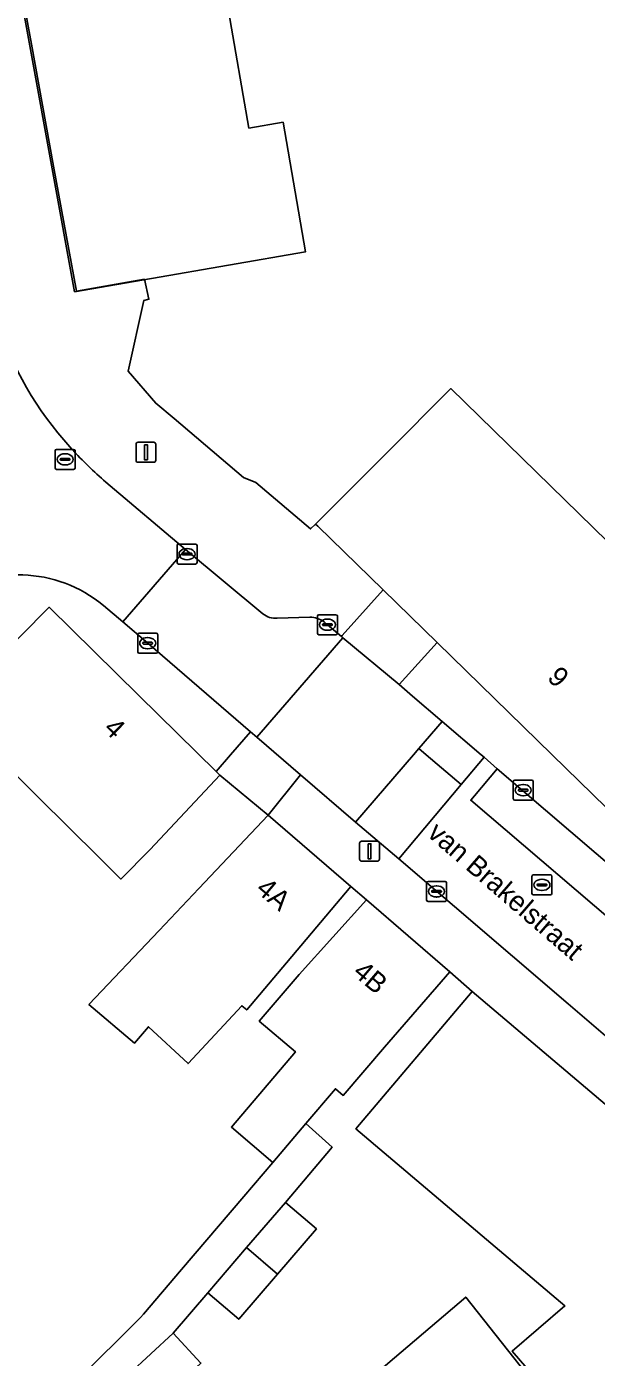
# Model space of a CAD drawing. Extents: x 160377 to 161131, y 383938 to 384853.
# Drawn here: x 160750.3 to 160778.8, y 384719.8 to 384786.4 of the extents above; entities that cross this region are included whole.
import ezdxf

# ---------------------------------------------------------------- set-up
doc = ezdxf.new("R2010")
doc.units = 0
for name, color, linetype in [('IMGEO_Erf', 7, 'Continuous'), ('IMGEO_Kolk', 7, 'Continuous'), ('IMGEO_Lichtmast', 7, 'Continuous'), ('IMGEO_Openbare_ruimte_label', 7, 'Continuous'), ('IMGEO_Pand', 7, 'Continuous'), ('IMGEO_Pand_nummerreeks', 7, 'Continuous'), ('IMGEO_Pand_vergunning_verleend', 7, 'Continuous'), ('IMGEO_Parkeervlak_gesloten', 7, 'Continuous'), ('IMGEO_Parkeervlak_open', 7, 'Continuous'), ('IMGEO_Rijbaan_lokaal_gesloten', 7, 'Continuous'), ('IMGEO_Rijbaan_lokaal_open', 7, 'Continuous'), ('IMGEO_Rioolput', 7, 'Continuous'), ('IMGEO_Voetpad_open', 7, 'Continuous')]:
    doc.layers.add(name, color=color, linetype=linetype)

msp = doc.modelspace()

# ---------------------------------------------------------------- linework, layer by layer
at = {"layer": 'IMGEO_Erf'}
for points in [[(160749.349, 384791.99), (160750.521, 384785.57), (160751.637, 384779.452), (160752.779, 384773.195), (160756.178, 384773.801), (160756.406, 384772.795), (160756.156, 384772.737), (160755.369, 384769.194), (160756.751, 384767.587), (160757.667, 384766.824), (160761.137, 384763.869), (160761.76, 384763.623), (160764.5, 384761.3), (160764.749, 384761.543), (160768.282, 384765.082), (160771.518, 384768.323), (160787.92, 384752.317)], [(160749.596, 384715.479), (160755.991, 384721.833), (160756.139, 384722.007), (160758.031, 384724.228), (160761.151, 384727.888), (160762.609, 384729.598), (160760.534, 384731.367), (160763.742, 384735.131), (160761.931, 384736.673), (160763.92, 384739.007), (160767.305, 384742.733), (160766.517, 384743.405), (160763.291, 384739.586), (160761.301, 384737.229), (160761.053, 384737.439), (160758.365, 384734.545), (160756.381, 384736.388), (160755.689, 384735.569), (160753.402, 384737.501), (160756.924, 384741.209), (160758.909, 384743.299), (160762.372, 384746.981), (160759.95, 384748.985), (160756.473, 384745.259), (160754.997, 384743.772), (160753.908, 384744.853), (160750.859, 384747.879), (160749.519, 384749.219)], [(160777.636, 384716.609), (160774.593, 384720.151), (160777.23, 384722.416), (160766.767, 384731.281), (160772.584, 384738.148), (160771.474, 384739.139), (160768.191, 384735.367), (160766.131, 384732.95), (160765.745, 384733.279), (160764.266, 384731.542), (160765.573, 384730.361), (160763.238, 384727.592), (160764.786, 384726.264), (160762.846, 384724.004), (160760.906, 384721.744), (160759.358, 384723.073), (160757.612, 384721.046), (160759.005, 384719.553)], [(160767.575, 384718.859), (160772.262, 384722.859), (160777.399, 384716.377)]]:
    msp.add_lwpolyline(points, dxfattribs=at)
at = {"layer": 'IMGEO_Kolk'}
for p, q in [((160757.814, 384759.615), (160757.814, 384760.467)), ((160757.889, 384760.541), (160758.741, 384760.541)), ((160758.815, 384760.467), (160758.815, 384759.615)), ((160758.073, 384760.035), (160758.073, 384760.047)), ((160758.511, 384759.998), (160758.113, 384759.998)), ((160758.116, 384760.084), (160758.514, 384760.084)), ((160758.325, 384759.761), (160758.3, 384759.761)), ((160758.302, 384760.321), (160758.327, 384760.321)), ((160758.557, 384760.047), (160758.557, 384760.035)), ((160758.741, 384759.541), (160757.889, 384759.541)), ((160764.843, 384756.081), (160764.843, 384756.933)), ((160764.918, 384757.007), (160765.77, 384757.007)), ((160765.102, 384756.501), (160765.102, 384756.513)), ((160765.54, 384756.464), (160765.142, 384756.464)), ((160765.145, 384756.55), (160765.543, 384756.55)), ((160765.331, 384756.787), (160765.356, 384756.787)), ((160765.586, 384756.513), (160765.586, 384756.501)), ((160765.844, 384756.933), (160765.844, 384756.081)), ((160755.845, 384755.156), (160755.845, 384756.008)), ((160755.92, 384756.082), (160756.772, 384756.082)), ((160756.333, 384755.862), (160756.358, 384755.862)), ((160756.846, 384756.008), (160756.846, 384755.156)), ((160765.77, 384756.007), (160764.918, 384756.007)), ((160765.354, 384756.227), (160765.329, 384756.227)), ((160756.772, 384755.082), (160755.92, 384755.082)), ((160756.104, 384755.576), (160756.104, 384755.588)), ((160756.542, 384755.539), (160756.144, 384755.539)), ((160756.147, 384755.625), (160756.545, 384755.625)), ((160756.356, 384755.302), (160756.331, 384755.302)), ((160756.588, 384755.588), (160756.588, 384755.576)), ((160774.641, 384747.801), (160774.641, 384748.653)), ((160774.716, 384748.727), (160775.568, 384748.727)), ((160775.129, 384748.507), (160775.154, 384748.507)), ((160775.642, 384748.653), (160775.642, 384747.801)), ((160774.9, 384748.221), (160774.9, 384748.233)), ((160775.338, 384748.184), (160774.94, 384748.184)), ((160774.943, 384748.27), (160775.341, 384748.27)), ((160775.152, 384747.947), (160775.127, 384747.947)), ((160775.384, 384748.233), (160775.384, 384748.221)), ((160775.568, 384747.727), (160774.716, 384747.727)), ((160770.302, 384742.733), (160770.302, 384743.585)), ((160770.377, 384743.659), (160771.229, 384743.659)), ((160770.561, 384743.153), (160770.561, 384743.165)), ((160770.999, 384743.116), (160770.601, 384743.116)), ((160770.604, 384743.202), (160771.002, 384743.202)), ((160770.79, 384743.439), (160770.815, 384743.439)), ((160771.045, 384743.165), (160771.045, 384743.153)), ((160771.303, 384743.585), (160771.303, 384742.733)), ((160771.229, 384742.659), (160770.377, 384742.659)), ((160770.813, 384742.879), (160770.788, 384742.879))]:
    msp.add_line(p, q, dxfattribs=at)
for points in [[(160757.814, 384759.615), (160757.814, 384760.467)], [(160757.889, 384760.541), (160758.741, 384760.541)], [(160758.815, 384760.467), (160758.815, 384759.615)], [(160758.741, 384759.541), (160757.889, 384759.541)], [(160764.843, 384756.081), (160764.843, 384756.933)], [(160764.918, 384757.007), (160765.77, 384757.007)], [(160765.844, 384756.933), (160765.844, 384756.081)], [(160755.845, 384755.156), (160755.845, 384756.008)], [(160755.92, 384756.082), (160756.772, 384756.082)], [(160756.846, 384756.008), (160756.846, 384755.156)], [(160765.77, 384756.007), (160764.918, 384756.007)], [(160756.772, 384755.082), (160755.92, 384755.082)], [(160774.641, 384747.801), (160774.641, 384748.653)], [(160774.716, 384748.727), (160775.568, 384748.727)], [(160775.642, 384748.653), (160775.642, 384747.801)], [(160775.568, 384747.727), (160774.716, 384747.727)], [(160770.302, 384742.733), (160770.302, 384743.585)], [(160770.377, 384743.659), (160771.229, 384743.659)], [(160771.303, 384743.585), (160771.303, 384742.733)], [(160771.229, 384742.659), (160770.377, 384742.659)]]:
    msp.add_lwpolyline(points, dxfattribs=at)
for centre, radius, start, end in [((160757.891, 384760.465), 0.0765, 91.55205, 178.44795), ((160757.891, 384760.465), 0.0765, 91.55205, 178.44795), ((160758.739, 384760.465), 0.0765, 1.55205, 88.44795), ((160758.739, 384760.465), 0.0765, 1.55205, 88.44795), ((160758.113, 384760.044), 0.0403, 85.87752, 175.75265), ((160758.11, 384760.034), 0.0366, 178.93798, 274.71019), ((160758.514, 384760.041), 0.043, 264.86636, 352.45326), ((160758.518, 384760.046), 0.0386, 1.73085, 96.63898), ((160757.891, 384759.617), 0.0765, 181.55205, 268.44795), ((160757.891, 384759.617), 0.0765, 181.55205, 268.44795), ((160758.739, 384759.617), 0.0765, 271.55205, 358.44795), ((160758.739, 384759.617), 0.0765, 271.55205, 358.44795), ((160764.92, 384756.931), 0.0765, 91.55205, 178.44795), ((160764.92, 384756.931), 0.0765, 91.55205, 178.44795), ((160765.142, 384756.51), 0.0403, 85.87752, 175.75265), ((160765.139, 384756.5), 0.0366, 178.93798, 274.71019), ((160765.543, 384756.507), 0.043, 264.86636, 352.45326), ((160765.547, 384756.512), 0.0386, 1.73085, 96.63898), ((160765.768, 384756.931), 0.0765, 1.55205, 88.44795), ((160765.768, 384756.931), 0.0765, 1.55205, 88.44795), ((160755.922, 384756.006), 0.0765, 91.55205, 178.44795), ((160755.922, 384756.006), 0.0765, 91.55205, 178.44795), ((160756.77, 384756.006), 0.0765, 1.55205, 88.44795), ((160756.77, 384756.006), 0.0765, 1.55205, 88.44795), ((160764.92, 384756.083), 0.0765, 181.55205, 268.44795), ((160764.92, 384756.083), 0.0765, 181.55205, 268.44795), ((160765.768, 384756.083), 0.0765, 271.55205, 358.44795), ((160765.768, 384756.083), 0.0765, 271.55205, 358.44795), ((160755.922, 384755.158), 0.0765, 181.55205, 268.44795), ((160755.922, 384755.158), 0.0765, 181.55205, 268.44795), ((160756.144, 384755.585), 0.0403, 85.87752, 175.75265), ((160756.141, 384755.575), 0.0366, 178.93798, 274.71019), ((160756.545, 384755.582), 0.043, 264.86636, 352.45326), ((160756.549, 384755.587), 0.0386, 1.73085, 96.63898), ((160756.77, 384755.158), 0.0765, 271.55205, 358.44795), ((160756.77, 384755.158), 0.0765, 271.55205, 358.44795), ((160774.718, 384748.651), 0.0765, 91.55205, 178.44795), ((160774.718, 384748.651), 0.0765, 91.55205, 178.44795), ((160775.566, 384748.651), 0.0765, 1.55205, 88.44795), ((160775.566, 384748.651), 0.0765, 1.55205, 88.44795), ((160774.718, 384747.803), 0.0765, 181.55205, 268.44795), ((160774.718, 384747.803), 0.0765, 181.55205, 268.44795), ((160774.94, 384748.23), 0.0403, 85.87752, 175.75265), ((160774.937, 384748.22), 0.0366, 178.93798, 274.71019), ((160775.341, 384748.227), 0.043, 264.86636, 352.45326), ((160775.345, 384748.232), 0.0386, 1.73085, 96.63898), ((160775.566, 384747.803), 0.0765, 271.55205, 358.44795), ((160775.566, 384747.803), 0.0765, 271.55205, 358.44795), ((160770.379, 384743.583), 0.0765, 91.55205, 178.44795), ((160770.379, 384743.583), 0.0765, 91.55205, 178.44795), ((160770.601, 384743.162), 0.0403, 85.87752, 175.75265), ((160770.598, 384743.152), 0.0366, 178.93798, 274.71019), ((160771.002, 384743.159), 0.043, 264.86636, 352.45326), ((160771.006, 384743.164), 0.0386, 1.73085, 96.63898), ((160771.227, 384743.583), 0.0765, 1.55205, 88.44795), ((160771.227, 384743.583), 0.0765, 1.55205, 88.44795), ((160770.379, 384742.735), 0.0765, 181.55205, 268.44795), ((160770.379, 384742.735), 0.0765, 181.55205, 268.44795), ((160771.227, 384742.735), 0.0765, 271.55205, 358.44795), ((160771.227, 384742.735), 0.0765, 271.55205, 358.44795)]:
    msp.add_arc(centre, radius, start, end, dxfattribs=at)
for centre, major_axis, ratio, start_param, end_param in [((160758.301, 384760.041), (-0.387, 0.002), 0.722429, 4.712389, 7.853982), ((160758.326, 384760.041), (-0.39, 0.002), 0.717154, 1.570796, 4.712389), ((160765.33, 384756.507), (-0.387, 0.002), 0.722429, 4.712389, 7.853982), ((160765.355, 384756.507), (-0.39, 0.002), 0.717154, 1.570796, 4.712389), ((160756.332, 384755.582), (-0.387, 0.002), 0.722429, 4.712389, 7.853982), ((160756.357, 384755.582), (-0.39, 0.002), 0.717154, 1.570796, 4.712389), ((160775.128, 384748.227), (-0.387, 0.002), 0.722429, 4.712389, 7.853982), ((160775.153, 384748.227), (-0.39, 0.002), 0.717154, 1.570796, 4.712389), ((160770.789, 384743.159), (-0.387, 0.002), 0.722429, 4.712389, 7.853982), ((160770.814, 384743.159), (-0.39, 0.002), 0.717154, 1.570796, 4.712389)]:
    msp.add_ellipse(centre, major_axis=major_axis, ratio=ratio, start_param=start_param, end_param=end_param, dxfattribs=at)
at = {"layer": 'IMGEO_Lichtmast'}
for p, q in [((160755.761, 384764.735), (160755.761, 384765.535)), ((160755.761, 384765.535), (160755.761, 384764.735)), ((160755.861, 384765.635), (160756.651, 384765.635)), ((160756.651, 384765.635), (160755.861, 384765.635)), ((160756.751, 384765.535), (160756.751, 384764.735)), ((160756.751, 384764.735), (160756.751, 384765.535)), ((160756.651, 384764.635), (160755.861, 384764.635)), ((160755.861, 384764.635), (160756.651, 384764.635)), ((160766.952, 384744.77), (160766.952, 384745.57)), ((160766.952, 384745.57), (160766.952, 384744.77)), ((160767.052, 384745.67), (160767.842, 384745.67)), ((160767.842, 384745.67), (160767.052, 384745.67)), ((160767.942, 384745.57), (160767.942, 384744.77)), ((160767.942, 384744.77), (160767.942, 384745.57)), ((160767.842, 384744.67), (160767.052, 384744.67)), ((160767.052, 384744.67), (160767.842, 384744.67))]:
    msp.add_line(p, q, dxfattribs=at)
for points in [[(160756.181, 384765.51), (160756.331, 384765.51), (160756.331, 384764.76), (160756.181, 384764.76), (160756.181, 384765.51)], [(160767.372, 384745.545), (160767.522, 384745.545), (160767.522, 384744.795), (160767.372, 384744.795), (160767.372, 384745.545)]]:
    msp.add_lwpolyline(points, dxfattribs=at)
for centre, start, end in [((160755.861, 384765.535), 90, 180), ((160755.861, 384765.535), 90, 180), ((160756.651, 384765.535), 0, 90), ((160756.651, 384765.535), 360, 90), ((160755.861, 384764.735), 180, 270), ((160755.861, 384764.735), 180, 270), ((160756.651, 384764.735), 270, 0), ((160756.651, 384764.735), 270, 0), ((160767.052, 384745.57), 90, 180), ((160767.052, 384745.57), 90, 180), ((160767.842, 384745.57), 0, 90), ((160767.842, 384745.57), 360, 90), ((160767.052, 384744.77), 180, 270), ((160767.052, 384744.77), 180, 270), ((160767.842, 384744.77), 270, 0), ((160767.842, 384744.77), 270, 0)]:
    msp.add_arc(centre, 0.1, start, end, dxfattribs=at)
at = {"layer": 'IMGEO_Pand'}
for points in [[(160768.128, 384758.246), (160770.83, 384755.611), (160776.582, 384750), (160784.71, 384742.064), (160785.408, 384742.778), (160792.459, 384750), (160796.125, 384753.754), (160792.643, 384757.154), (160787.92, 384752.317), (160771.518, 384768.323), (160768.282, 384765.082), (160764.749, 384761.543), (160764.856, 384761.438)], [(160759.95, 384748.985), (160759.765, 384749.167), (160755.905, 384752.962), (160751.412, 384757.38), (160748.551, 384754.502), (160746.415, 384752.353), (160746.486, 384752.283), (160735.779, 384741.456), (160729.878, 384736.884), (160735.496, 384730.919), (160741.098, 384736.14), (160739.021, 384738.216), (160749.519, 384749.219), (160750.859, 384747.879), (160753.908, 384744.853), (160754.997, 384743.772), (160756.473, 384745.259)], [(160766.517, 384743.405), (160762.372, 384746.981), (160758.909, 384743.299), (160756.924, 384741.209), (160753.402, 384737.501), (160755.689, 384735.569), (160756.381, 384736.388), (160758.365, 384734.545), (160761.053, 384737.439), (160761.301, 384737.229), (160763.291, 384739.586)], [(160771.474, 384739.139), (160767.305, 384742.733), (160763.92, 384739.007), (160761.931, 384736.673), (160763.742, 384735.131), (160760.534, 384731.367), (160762.609, 384729.598), (160764.266, 384731.542), (160765.745, 384733.279), (160766.131, 384732.95), (160768.191, 384735.367)], [(160772.584, 384738.148), (160766.767, 384731.281), (160777.23, 384722.416), (160774.593, 384720.151), (160777.636, 384716.609), (160787.751, 384725.299)], [(160764.786, 384726.264), (160763.238, 384727.592), (160761.298, 384725.332), (160762.846, 384724.004)], [(160762.846, 384724.004), (160761.298, 384725.332), (160759.358, 384723.073), (160760.906, 384721.744)], [(160772.262, 384722.859), (160767.575, 384718.859), (160770.698, 384715.193), (160772.93, 384712.573), (160777.399, 384716.377)], [(160757.612, 384721.046), (160755.389, 384718.973), (160756.781, 384717.48), (160759.005, 384719.553)]]:
    msp.add_lwpolyline(points, close=True, dxfattribs=at)
at = {"layer": 'IMGEO_Pand_vergunning_verleend'}
msp.add_lwpolyline([(160746.024, 384809.749), (160794.169, 384818.694), (160798.443, 384793.971), (160765.73, 384788.315), (160763.723, 384799.922), (160758.36, 384798.995), (160761.409, 384781.359), (160763.121, 384781.655), (160764.242, 384775.168), (160752.685, 384773.17)], close=True, dxfattribs=at)
at = {"layer": 'IMGEO_Parkeervlak_gesloten'}
msp.add_lwpolyline([(160773.845, 384749.301), (160772.697, 384747.94), (160772.516, 384747.725), (160785.693, 384736.467), (160789.507, 384733.107), (160790.843, 384734.624), (160788.584, 384736.679)], close=True, dxfattribs=at)
at = {"layer": 'IMGEO_Parkeervlak_open'}
msp.add_lwpolyline([(160772.03, 384748.503), (160773.179, 384749.871), (160773.028, 384750), (160771.078, 384751.669), (160769.915, 384750.314), (160770.282, 384750)], close=True, dxfattribs=at)
at = {"layer": 'IMGEO_Rijbaan_lokaal_gesloten'}
for points in [[(160762.107, 384757.051), (160758.232, 384760.272), (160755.096, 384756.649), (160756.346, 384755.582), (160761.494, 384751.138), (160761.802, 384750.872), (160766.106, 384755.857), (160766.038, 384755.915), (160765.344, 384756.507)], [(160764.463, 384756.881), (160762.83, 384756.833)], [(160765.344, 384756.507), (160765.18, 384756.643)]]:
    msp.add_lwpolyline(points, dxfattribs=at)
for points in [[(160771.078, 384751.669), (160769.604, 384752.935), (160768.938, 384753.508), (160766.106, 384755.857), (160761.802, 384750.872), (160764, 384748.988), (160766.753, 384746.632), (160769.645, 384750), (160769.915, 384750.314)], [(160773.845, 384749.301), (160773.179, 384749.871), (160772.03, 384748.503), (160768.91, 384744.787), (160777.391, 384737.53), (160779.734, 384735.525), (160786.48, 384729.672), (160789.507, 384733.107), (160785.693, 384736.467), (160772.516, 384747.725), (160772.697, 384747.94)]]:
    msp.add_lwpolyline(points, close=True, dxfattribs=at)
for centre, radius, start, end in [((160762.727, 384757.8), 0.972, 230.36654, 276.07509), ((160764.468, 384755.696), 1.185, 53.04996, 90.22404)]:
    msp.add_arc(centre, radius, start, end, dxfattribs=at)
at = {"layer": 'IMGEO_Rijbaan_lokaal_open'}
for points in [[(160752.551, 384765.299), (160751.852, 384766.109)], [(160753.9, 384757.644), (160754.127, 384757.464), (160755.096, 384756.649), (160758.232, 384760.272), (160754.249, 384763.648)], [(160755.389, 384718.973), (160757.612, 384721.046), (160759.358, 384723.073), (160761.298, 384725.332), (160763.238, 384727.592), (160765.573, 384730.361), (160764.266, 384731.542), (160762.609, 384729.598), (160761.151, 384727.888), (160758.031, 384724.228), (160756.139, 384722.007), (160755.991, 384721.833), (160749.596, 384715.479)]]:
    msp.add_lwpolyline(points, dxfattribs=at)
msp.add_lwpolyline([(160766.753, 384746.632), (160768.91, 384744.787), (160772.03, 384748.503), (160770.282, 384750), (160769.915, 384750.314), (160769.645, 384750)], close=True, dxfattribs=at)
for centre, radius, start, end in [((160765.288, 384777.102), 17.36, 195.02028, 219.28947), ((160767.074, 384778.537), 19.652, 222.3494, 229.25867), ((160749.923, 384752.489), 6.511, 52.34867, 129.23649)]:
    msp.add_arc(centre, radius, start, end, dxfattribs=at)
at = {"layer": 'IMGEO_Rioolput'}
for p, q in [((160751.711, 384764.357), (160751.711, 384765.209)), ((160751.786, 384765.283), (160752.638, 384765.283)), ((160752.712, 384765.209), (160752.712, 384764.357)), ((160751.97, 384764.777), (160751.97, 384764.789)), ((160752.408, 384764.74), (160752.01, 384764.74)), ((160752.013, 384764.826), (160752.411, 384764.826)), ((160752.222, 384764.503), (160752.197, 384764.503)), ((160752.199, 384765.063), (160752.224, 384765.063)), ((160752.454, 384764.789), (160752.454, 384764.777)), ((160752.638, 384764.283), (160751.786, 384764.283)), ((160775.577, 384743.06), (160775.577, 384743.912)), ((160775.652, 384743.986), (160776.504, 384743.986)), ((160776.065, 384743.766), (160776.09, 384743.766)), ((160776.578, 384743.912), (160776.578, 384743.06)), ((160775.836, 384743.48), (160775.836, 384743.492)), ((160776.274, 384743.443), (160775.876, 384743.443)), ((160775.879, 384743.529), (160776.277, 384743.529)), ((160776.088, 384743.206), (160776.063, 384743.206)), ((160776.32, 384743.492), (160776.32, 384743.48)), ((160776.504, 384742.986), (160775.652, 384742.986))]:
    msp.add_line(p, q, dxfattribs=at)
for points in [[(160751.711, 384764.357), (160751.711, 384765.209)], [(160751.786, 384765.283), (160752.638, 384765.283)], [(160752.712, 384765.209), (160752.712, 384764.357)], [(160752.638, 384764.283), (160751.786, 384764.283)], [(160775.577, 384743.06), (160775.577, 384743.912)], [(160775.652, 384743.986), (160776.504, 384743.986)], [(160776.578, 384743.912), (160776.578, 384743.06)], [(160776.504, 384742.986), (160775.652, 384742.986)]]:
    msp.add_lwpolyline(points, dxfattribs=at)
for centre, radius, start, end in [((160751.788, 384765.207), 0.0765, 91.55205, 178.44795), ((160751.788, 384765.207), 0.0765, 91.55205, 178.44795), ((160752.636, 384765.207), 0.0765, 1.55205, 88.44795), ((160752.636, 384765.207), 0.0765, 1.55205, 88.44795), ((160752.01, 384764.786), 0.0403, 85.87752, 175.75265), ((160752.007, 384764.776), 0.0366, 178.93798, 274.71019), ((160752.411, 384764.783), 0.043, 264.86636, 352.45326), ((160752.415, 384764.788), 0.0386, 1.73085, 96.63898), ((160751.788, 384764.359), 0.0765, 181.55205, 268.44795), ((160751.788, 384764.359), 0.0765, 181.55205, 268.44795), ((160752.636, 384764.359), 0.0765, 271.55205, 358.44795), ((160752.636, 384764.359), 0.0765, 271.55205, 358.44795), ((160775.654, 384743.91), 0.0765, 91.55205, 178.44795), ((160775.654, 384743.91), 0.0765, 91.55205, 178.44795), ((160776.502, 384743.91), 0.0765, 1.55205, 88.44795), ((160776.502, 384743.91), 0.0765, 1.55205, 88.44795), ((160775.876, 384743.489), 0.0403, 85.87752, 175.75265), ((160775.873, 384743.479), 0.0366, 178.93798, 274.71019), ((160776.277, 384743.486), 0.043, 264.86636, 352.45326), ((160776.281, 384743.491), 0.0386, 1.73085, 96.63898), ((160775.654, 384743.062), 0.0765, 181.55205, 268.44795), ((160775.654, 384743.062), 0.0765, 181.55205, 268.44795), ((160776.502, 384743.062), 0.0765, 271.55205, 358.44795), ((160776.502, 384743.062), 0.0765, 271.55205, 358.44795)]:
    msp.add_arc(centre, radius, start, end, dxfattribs=at)
for centre, major_axis, ratio, start_param, end_param in [((160752.198, 384764.783), (-0.387, 0.002), 0.722429, 4.712389, 7.853982), ((160752.223, 384764.783), (-0.39, 0.002), 0.717154, 1.570796, 4.712389), ((160776.064, 384743.486), (-0.387, 0.002), 0.722429, 4.712389, 7.853982), ((160776.089, 384743.486), (-0.39, 0.002), 0.717154, 1.570796, 4.712389)]:
    msp.add_ellipse(centre, major_axis=major_axis, ratio=ratio, start_param=start_param, end_param=end_param, dxfattribs=at)
at = {"layer": 'IMGEO_Voetpad_open'}
for points in [[(160750.521, 384785.57), (160749.349, 384791.99), (160749.194, 384792.966), (160748.615, 384796.138), (160747.282, 384803.522), (160746.454, 384807.632), (160744.007, 384807.202), (160745.254, 384800.343), (160745.727, 384797.631), (160746.004, 384796.325), (160746.074, 384795.934), (160746.129, 384795.631), (160746.586, 384795.713), (160747.182, 384792.501), (160746.71, 384792.417), (160749.548, 384776.181), (160749.608, 384775.908)], [(160765.18, 384756.643), (160765.344, 384756.507), (160766.038, 384755.915), (160766.081, 384755.962), (160768.128, 384758.246), (160764.856, 384761.438), (160764.749, 384761.543), (160764.5, 384761.3), (160761.76, 384763.623), (160761.137, 384763.869), (160757.667, 384766.824), (160756.751, 384767.587), (160755.369, 384769.194), (160756.156, 384772.737), (160756.406, 384772.795), (160756.178, 384773.801), (160752.779, 384773.195), (160751.637, 384779.452), (160750.521, 384785.57)], [(160751.852, 384766.109), (160752.551, 384765.299)], [(160754.249, 384763.648), (160758.232, 384760.272), (160762.107, 384757.051)], [(160745.804, 384757.532), (160747.229, 384755.909), (160748.551, 384754.502), (160751.412, 384757.38), (160755.905, 384752.962), (160759.765, 384749.167), (160760.496, 384750), (160761.494, 384751.138), (160756.346, 384755.582), (160755.096, 384756.649), (160754.127, 384757.464), (160753.9, 384757.644)], [(160762.83, 384756.833), (160764.463, 384756.881)], [(160776.582, 384750), (160770.83, 384755.611), (160768.938, 384753.508), (160769.604, 384752.935), (160771.078, 384751.669), (160773.028, 384750), (160773.179, 384749.871), (160773.845, 384749.301), (160788.584, 384736.679), (160790.843, 384734.624), (160791.938, 384733.676)], [(160792.711, 384731.188), (160792.777, 384731.112), (160795.472, 384734.16), (160785.408, 384742.778), (160784.71, 384742.064), (160776.582, 384750)]]:
    msp.add_lwpolyline(points, dxfattribs=at)
for points in [[(160768.128, 384758.246), (160766.081, 384755.962), (160766.038, 384755.915), (160766.106, 384755.857), (160768.938, 384753.508), (160770.83, 384755.611)], [(160764, 384748.988), (160761.802, 384750.872), (160761.494, 384751.138), (160760.496, 384750), (160759.765, 384749.167), (160759.95, 384748.985), (160762.372, 384746.981)], [(160786.48, 384729.672), (160779.734, 384735.525), (160777.391, 384737.53), (160768.91, 384744.787), (160766.753, 384746.632), (160764, 384748.988), (160762.372, 384746.981), (160766.517, 384743.405), (160767.305, 384742.733), (160771.474, 384739.139), (160772.584, 384738.148), (160787.751, 384725.299), (160789.165, 384727.388)]]:
    msp.add_lwpolyline(points, close=True, dxfattribs=at)
for centre, radius, start, end in [((160765.288, 384777.102), 17.36, 195.02028, 219.28947), ((160767.074, 384778.537), 19.652, 222.3494, 229.25867), ((160749.923, 384752.489), 6.511, 52.34867, 129.23649), ((160762.727, 384757.8), 0.972, 230.36654, 276.07509), ((160764.468, 384755.696), 1.185, 53.04996, 90.22404)]:
    msp.add_arc(centre, radius, start, end, dxfattribs=at)

# ---------------------------------------------------------------- texts
at = {"layer": 'IMGEO_Openbare_ruimte_label'}
msp.add_text('van Brakelstraat', height=1, rotation=319.21843, dxfattribs=at).set_placement((160770.283, 384745.969))
at = {"layer": 'IMGEO_Pand_nummerreeks'}
for s, rotation, p in [('9', 315.70018, (160776.292, 384753.8)), ('4', 315.48118, (160754.082, 384751.248)), ('4A', 319.81274, (160761.704, 384743.178)), ('4B', 319.55491, (160766.558, 384739.017))]:
    msp.add_text(s, height=1, rotation=rotation, dxfattribs=at).set_placement(p)

doc.saveas('drawing.dxf')
